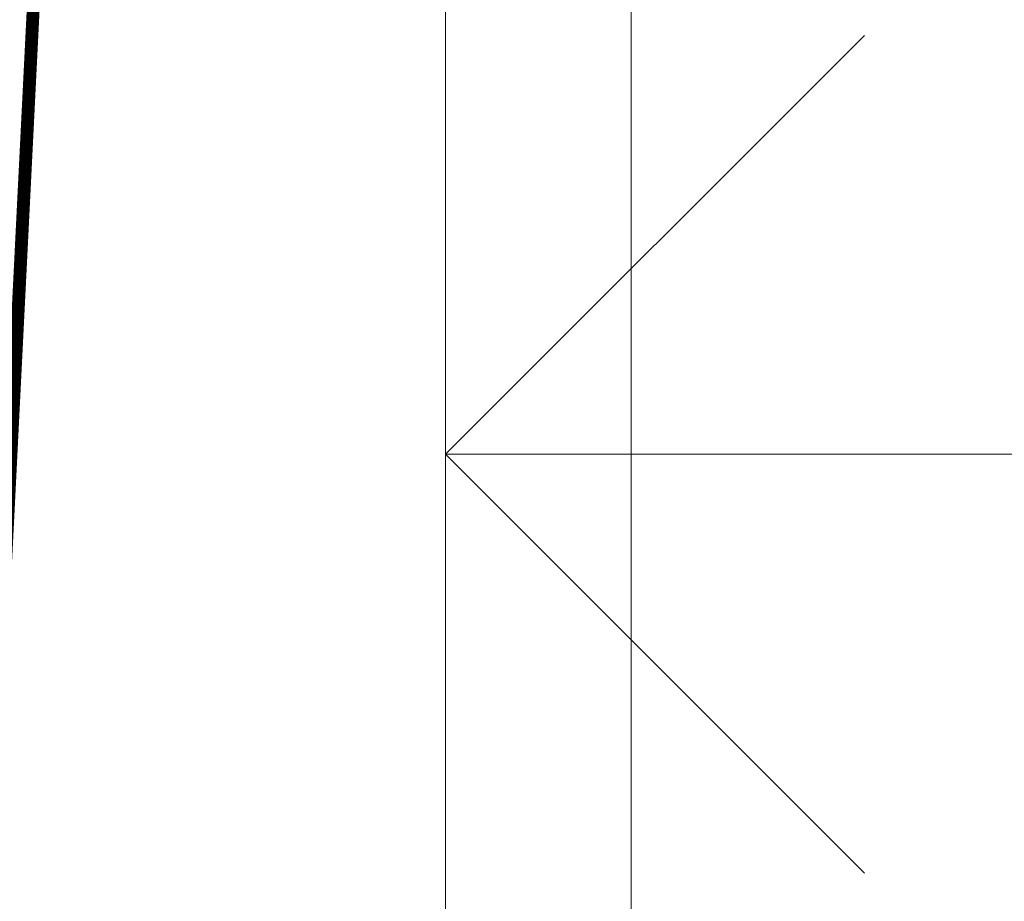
# Model space of a CAD drawing. Header units: millimetres. Extents: x -916886 to 3713765, y -2985421 to 1675785.
# Tile 79 of 656: x -31876 to -31053, y 87006 to 87743. Entities that reach past the tile are written whole.
import ezdxf
from ezdxf.enums import TextEntityAlignment as Align

# ---------------------------------------------------------------- set-up
doc = ezdxf.new("R2010")
doc.units = ezdxf.units.MM
doc.linetypes.add('CARKOVANA', pattern=[5, 3, -2])
for name, color, linetype, lineweight in [('A99_N_kce-pohl', 1, 'Continuous', 9), ('A99_N_kce-rez-ten', 1, 'Continuous', 9), ('A99_N_koty-200-vysk', 6, 'Continuous', 9), ('A99_S_kce-rez-sil', 7, 'Continuous', 15)]:
    doc.layers.add(name, color=color, linetype=linetype, lineweight=lineweight)
doc.styles.add('A99_kota', font='isocpeur.ttf', dxfattribs={"height": 2})

# ---------------------------------------------------------------- blocks, each defined once
blk = doc.blocks.new('*U45')
at = {"color": 0, "linetype": 'ByBlock', "lineweight": -2}
blk.add_line((-3, 0), (7, 0), dxfattribs=at)
for points in [[(0, 0), (0, 5.7), (0, 5.7), (9.7, 5.7)], [(-1.75, 1.75), (0, 0), (1.75, 1.75)]]:
    blk.add_lwpolyline(points, dxfattribs=at)
at = {"color": 0, "linetype": 'ByBlock', "lineweight": -2, "style": 'A99_kota'}
for tag, p in [('VYSKA', (9.2, 8.45)), ('POPIS', (9.2, 5.2))]:
    blk.add_attdef(tag, text='', height=2, dxfattribs=at).set_placement(p, align=Align.TOP_RIGHT)
blk = doc.blocks.new('*U2593')
at = {"layer": 'A99_N_koty-200-vysk', "lineweight": 5, "xscale": 200, "yscale": 200, "zscale": 200, "rotation": 270}
blk.add_blockref('*U45', (-31520, 87380), dxfattribs=at)
blk.add_blockref('*U45', (-31520, 87380), dxfattribs=at)
blk.add_blockref('*U45', (-31520, 87380), dxfattribs=at)
blk.add_blockref('*U45', (-31520, 87380), dxfattribs=at)
blk.add_blockref('*U45', (-31520, 87380), dxfattribs=at)
blk.add_blockref('*U45', (-31520, 87380), dxfattribs=at)
blk.add_blockref('*U45', (-31520, 87380), dxfattribs=at)

msp = doc.modelspace()

# ---------------------------------------------------------------- linework, layer by layer
at = {"layer": 'A99_N_kce-pohl'}
msp.add_lwpolyline([(-31364.83, 81700), (-31364.83, 88120)], dxfattribs=at)
at = {"layer": 'A99_N_kce-rez-ten', "linetype": 'CARKOVANA', "lineweight": 0, "ltscale": 15, "const_width": 5}
for points in [[(-32497.5, 82050), (-32497.5, 82190.26, -0.400665), (-32480.81, 82207.74), (-32163.62, 82222.49, 0.386254), (-32142.19, 82243.84), (-31856.82, 87955.98), (-31755.11, 88089.95), (-31534.75, 88121.93), (-31357.5, 88200.88), (-31357.5, 88307.5)], [(-32492.5, 82050), (-32492.5, 82190.26, -0.400665), (-32480.58, 82202.74), (-32163.38, 82217.5, 0.386254), (-32137.19, 82243.6), (-31851.91, 87954.19), (-31752.36, 88085.3), (-31533.35, 88117.08), (-31352.5, 88197.63), (-31352.5, 88307.5)]]:
    msp.add_lwpolyline(points, format="xyb", dxfattribs=at)
at = {"layer": 'A99_N_kce-rez-ten', "linetype": 'Continuous', "lineweight": 0, "ltscale": 0.5}
for points in [[(-32500, 82050), (-32500, 82190.26, -0.400665), (-32480.93, 82210.24), (-32163.73, 82224.99, 0.386254), (-32144.69, 82243.97), (-31859.28, 87956.87), (-31756.48, 88092.28), (-31535.46, 88124.35), (-31360, 88202.5), (-31360, 88307.5)], [(-32495, 82050), (-32495, 82190.26, -0.400665), (-32480.7, 82205.24), (-32163.5, 82219.99, 0.386254), (-32139.69, 82243.72), (-31854.36, 87955.08), (-31753.73, 88087.63), (-31534.05, 88119.5), (-31355, 88199.25), (-31355, 88307.5)], [(-32490, 82050), (-32490, 82190.26, -0.400665), (-32480.46, 82200.25), (-32163.27, 82215, 0.386254), (-32134.7, 82243.47), (-31849.45, 87953.29), (-31750.99, 88082.97), (-31532.65, 88114.65), (-31350, 88196.01), (-31350, 88307.5)]]:
    msp.add_lwpolyline(points, format="xyb", dxfattribs=at)
at = {"layer": 'A99_N_kce-rez-ten', "linetype": 'Continuous', "lineweight": 0}
for points in [[(-31360, 88307.5), (-31360, 88202.5), (-31535.46, 88124.35), (-31756.48, 88092.28), (-31859.28, 87956.87), (-32142.69, 82283.87)], [(-31355, 88307.5), (-31355, 88199.25), (-31534.05, 88119.5), (-31753.73, 88087.63), (-31854.36, 87955.08), (-32137.7, 82283.63)]]:
    msp.add_lwpolyline(points, dxfattribs=at)

# ---------------------------------------------------------------- block references
at = {"layer": 'A99_S_kce-rez-sil', "color": 4, "linetype": 'Continuous', "lineweight": 0}
msp.add_blockref('*U2593', (0, 0), dxfattribs=at)

doc.saveas('drawing.dxf')
